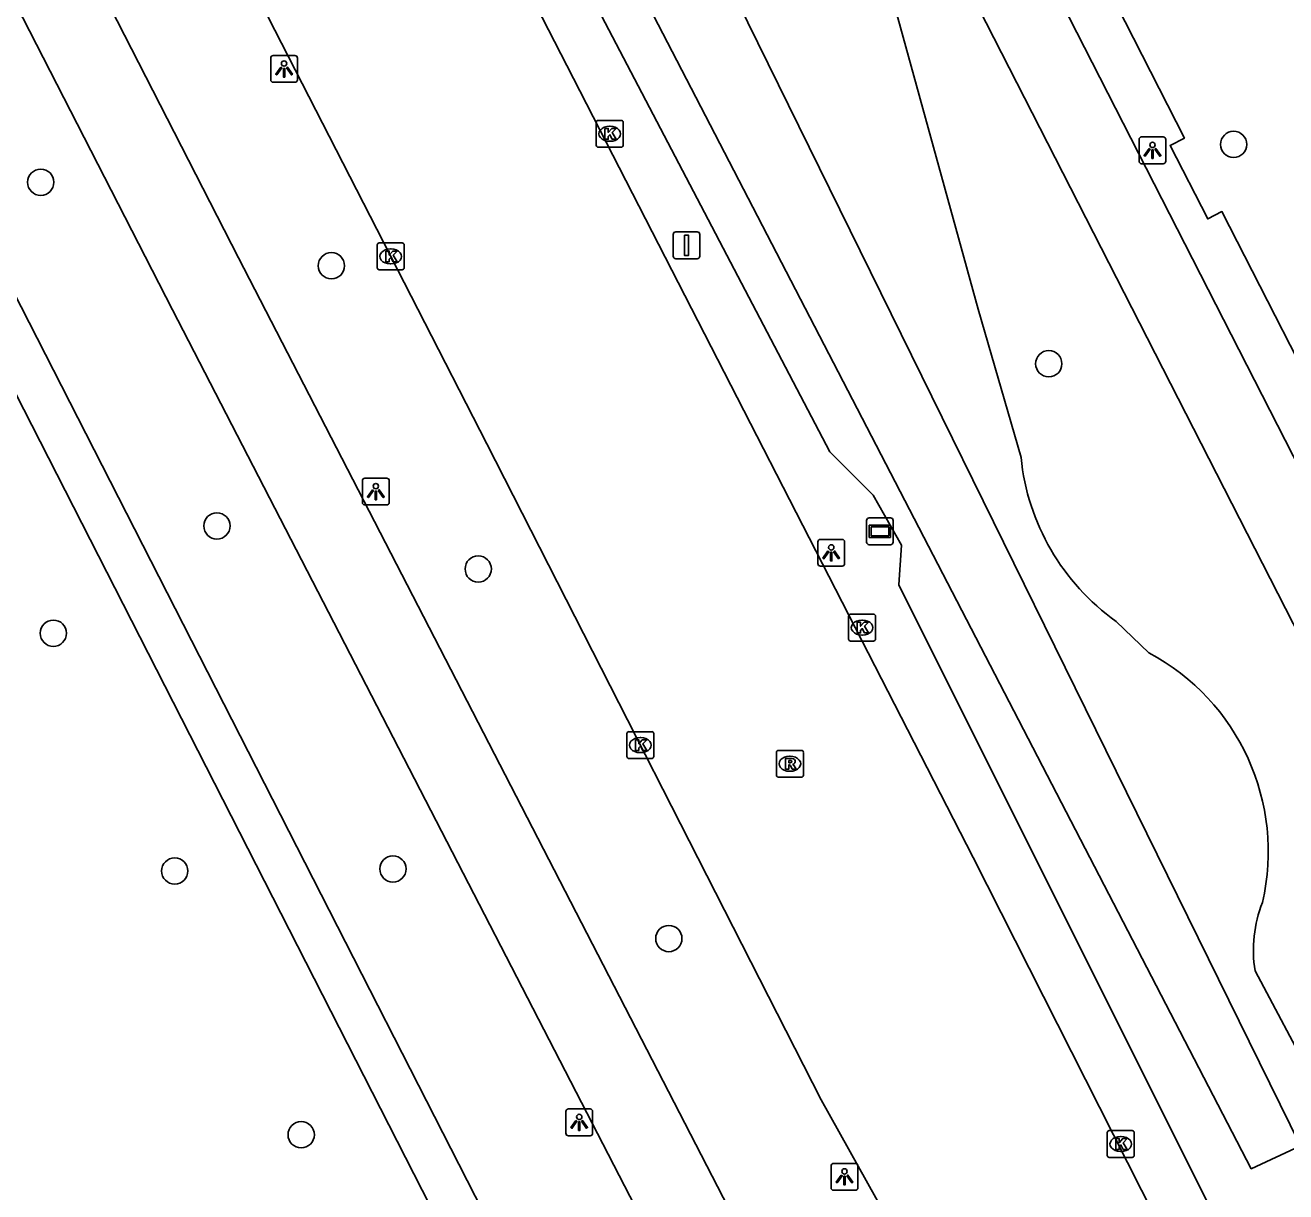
# Model space of a CAD drawing. Extents: x 159353 to 160616, y 385893 to 387321.
# Drawn here: x 159783.46 to 159830.37, y 386467.15 to 386510.56 of the extents above; entities that cross this region are included whole.
import ezdxf

# ---------------------------------------------------------------- set-up
doc = ezdxf.new("R2010")
doc.units = 0
for name, color, linetype in [('IMGEO_Berm_groen', 7, 'Continuous'), ('IMGEO_Boom', 7, 'Continuous'), ('IMGEO_Fietspad_gesloten', 7, 'Continuous'), ('IMGEO_Kolk', 7, 'Continuous'), ('IMGEO_Lichtpunt', 7, 'Continuous'), ('IMGEO_Reclamebord', 7, 'Continuous'), ('IMGEO_Rijbaan_lokaal_gesloten', 7, 'Continuous'), ('IMGEO_Rioolput', 7, 'Continuous'), ('IMGEO_Verkeersbordpaal', 7, 'Continuous'), ('IMGEO_Voetpad_open', 7, 'Continuous'), ('IMGEO_Waterloop', 7, 'Continuous')]:
    doc.layers.add(name, color=color, linetype=linetype)

msp = doc.modelspace()

# ---------------------------------------------------------------- linework, layer by layer
at = {"layer": 'IMGEO_Berm_groen'}
for points in [[(159784.079, 386551.883), (159805.042, 386510.645), (159813.407, 386494.686), (159815.016, 386493.069), (159816.072, 386491.213), (159815.971, 386489.731), (159828.529, 386464.624)], [(159820.518, 386494.476), (159818.917, 386499.989), (159815.5, 386512.422)], [(159825.279, 386487.208), (159824.055, 386488.377)], [(159833.52, 386467.281), (159829.228, 386475.37)]]:
    msp.add_lwpolyline(points, dxfattribs=at)
for centre, radius, start, end in [((159829.02, 386495.332), 8.545, 185.7464, 234.4752), ((159821.319, 386479.8), 8.4, 347.0452, 61.8715), ((159833.955, 386476.145), 4.79, 158.2804, 189.3059)]:
    msp.add_arc(centre, radius, start, end, dxfattribs=at)
at = {"layer": 'IMGEO_Boom'}
for centre in [(159828.431, 386506.124), (159784.035, 386504.716), (159794.853, 386501.611), (159821.551, 386497.963), (159790.592, 386491.928), (159800.317, 386490.326), (159784.505, 386487.936), (159789.023, 386479.089), (159797.143, 386479.164), (159807.41, 386476.575), (159793.729, 386469.275)]:
    msp.add_circle(centre, 0.489, dxfattribs=at)
at = {"layer": 'IMGEO_Fietspad_gesloten'}
for points in [[(159796.629, 386554.856), (159841.226, 386467.6)], [(159802.183, 386550.232), (159848.46, 386459.683)], [(159815.706, 386454.772), (159791.399, 386501.905), (159767.766, 386548.049)], [(159812.971, 386453.414), (159788.945, 386499.974), (159768.932, 386538.992)]]:
    msp.add_lwpolyline(points, dxfattribs=at)
at = {"layer": 'IMGEO_Kolk'}
for p, q in [((159804.711, 386506.093), (159804.711, 386506.945)), ((159804.786, 386507.019), (159805.638, 386507.019)), ((159805.199, 386506.799), (159805.224, 386506.799)), ((159805.712, 386506.945), (159805.712, 386506.093)), ((159805.222, 386506.239), (159805.197, 386506.239)), ((159805.638, 386506.019), (159804.786, 386506.019)), ((159796.56, 386501.532), (159796.56, 386502.384)), ((159796.635, 386502.458), (159797.487, 386502.458)), ((159797.561, 386502.384), (159797.561, 386501.532)), ((159797.048, 386502.238), (159797.073, 386502.238)), ((159797.487, 386501.458), (159796.635, 386501.458)), ((159797.071, 386501.678), (159797.046, 386501.678)), ((159814.102, 386487.719), (159814.102, 386488.571)), ((159814.177, 386488.645), (159815.029, 386488.645)), ((159814.59, 386488.425), (159814.615, 386488.425)), ((159815.103, 386488.571), (159815.103, 386487.719)), ((159814.613, 386487.865), (159814.588, 386487.865)), ((159815.029, 386487.645), (159814.177, 386487.645)), ((159805.85, 386483.347), (159805.85, 386484.199)), ((159805.925, 386484.273), (159806.777, 386484.273)), ((159806.851, 386484.199), (159806.851, 386483.347)), ((159806.338, 386484.053), (159806.363, 386484.053)), ((159806.777, 386483.273), (159805.925, 386483.273)), ((159806.361, 386483.493), (159806.336, 386483.493)), ((159823.729, 386468.504), (159823.729, 386469.356)), ((159823.804, 386469.43), (159824.656, 386469.43)), ((159824.217, 386469.21), (159824.242, 386469.21)), ((159824.73, 386469.356), (159824.73, 386468.504)), ((159824.24, 386468.65), (159824.215, 386468.65)), ((159824.656, 386468.43), (159823.804, 386468.43))]:
    msp.add_line(p, q, dxfattribs=at)
for points in [[(159804.711, 386506.093), (159804.711, 386506.945)], [(159804.786, 386507.019), (159805.638, 386507.019)], [(159805.032, 386506.719), (159805.155, 386506.719), (159805.155, 386506.568), (159805.285, 386506.719), (159805.449, 386506.719), (159805.303, 386506.568), (159805.456, 386506.319), (159805.304, 386506.319), (159805.219, 386506.483), (159805.155, 386506.416), (159805.155, 386506.319), (159805.032, 386506.319), (159805.032, 386506.719)], [(159805.712, 386506.945), (159805.712, 386506.093)], [(159805.638, 386506.019), (159804.786, 386506.019)], [(159796.56, 386501.532), (159796.56, 386502.384)], [(159796.635, 386502.458), (159797.487, 386502.458)], [(159797.561, 386502.384), (159797.561, 386501.532)], [(159796.881, 386502.158), (159797.004, 386502.158), (159797.004, 386502.007), (159797.134, 386502.158), (159797.298, 386502.158), (159797.152, 386502.007), (159797.305, 386501.758), (159797.153, 386501.758), (159797.068, 386501.922), (159797.004, 386501.855), (159797.004, 386501.758), (159796.881, 386501.758), (159796.881, 386502.158)], [(159797.487, 386501.458), (159796.635, 386501.458)], [(159814.102, 386487.719), (159814.102, 386488.571)], [(159814.177, 386488.645), (159815.029, 386488.645)], [(159814.423, 386488.345), (159814.546, 386488.345), (159814.546, 386488.194), (159814.676, 386488.345), (159814.84, 386488.345), (159814.694, 386488.194), (159814.847, 386487.945), (159814.695, 386487.945), (159814.61, 386488.109), (159814.546, 386488.042), (159814.546, 386487.945), (159814.423, 386487.945), (159814.423, 386488.345)], [(159815.103, 386488.571), (159815.103, 386487.719)], [(159815.029, 386487.645), (159814.177, 386487.645)], [(159805.85, 386483.347), (159805.85, 386484.199)], [(159805.925, 386484.273), (159806.777, 386484.273)], [(159806.851, 386484.199), (159806.851, 386483.347)], [(159806.171, 386483.973), (159806.294, 386483.973), (159806.294, 386483.822), (159806.424, 386483.973), (159806.588, 386483.973), (159806.442, 386483.822), (159806.595, 386483.573), (159806.443, 386483.573), (159806.358, 386483.737), (159806.294, 386483.67), (159806.294, 386483.573), (159806.171, 386483.573), (159806.171, 386483.973)], [(159806.777, 386483.273), (159805.925, 386483.273)], [(159823.729, 386468.504), (159823.729, 386469.356)], [(159823.804, 386469.43), (159824.656, 386469.43)], [(159824.05, 386469.13), (159824.173, 386469.13), (159824.173, 386468.979), (159824.303, 386469.13), (159824.467, 386469.13), (159824.321, 386468.979), (159824.474, 386468.73), (159824.322, 386468.73), (159824.237, 386468.894), (159824.173, 386468.827), (159824.173, 386468.73), (159824.05, 386468.73), (159824.05, 386469.13)], [(159824.73, 386469.356), (159824.73, 386468.504)], [(159824.656, 386468.43), (159823.804, 386468.43)]]:
    msp.add_lwpolyline(points, dxfattribs=at)
for centre, start, end in [((159804.788, 386506.943), 91.552, 178.448), ((159804.788, 386506.943), 91.552, 178.448), ((159805.636, 386506.943), 1.552, 88.448), ((159805.636, 386506.943), 1.552, 88.448), ((159804.788, 386506.095), 181.552, 268.448), ((159804.788, 386506.095), 181.552, 268.448), ((159805.636, 386506.095), 271.552, 358.448), ((159805.636, 386506.095), 271.552, 358.448), ((159796.637, 386502.382), 91.552, 178.448), ((159796.637, 386502.382), 91.552, 178.448), ((159797.485, 386502.382), 1.552, 88.448), ((159797.485, 386502.382), 1.552, 88.448), ((159796.637, 386501.534), 181.552, 268.448), ((159796.637, 386501.534), 181.552, 268.448), ((159797.485, 386501.534), 271.552, 358.448), ((159797.485, 386501.534), 271.552, 358.448), ((159814.179, 386488.569), 91.552, 178.448), ((159814.179, 386488.569), 91.552, 178.448), ((159815.027, 386488.569), 1.552, 88.448), ((159815.027, 386488.569), 1.552, 88.448), ((159814.179, 386487.721), 181.552, 268.448), ((159814.179, 386487.721), 181.552, 268.448), ((159815.027, 386487.721), 271.552, 358.448), ((159815.027, 386487.721), 271.552, 358.448), ((159805.927, 386484.197), 91.552, 178.448), ((159805.927, 386484.197), 91.552, 178.448), ((159806.775, 386484.197), 1.552, 88.448), ((159806.775, 386484.197), 1.552, 88.448), ((159805.927, 386483.349), 181.552, 268.448), ((159805.927, 386483.349), 181.552, 268.448), ((159806.775, 386483.349), 271.552, 358.448), ((159806.775, 386483.349), 271.552, 358.448), ((159823.806, 386469.354), 91.552, 178.448), ((159823.806, 386469.354), 91.552, 178.448), ((159824.654, 386469.354), 1.552, 88.448), ((159824.654, 386469.354), 1.552, 88.448), ((159823.806, 386468.506), 181.552, 268.448), ((159823.806, 386468.506), 181.552, 268.448), ((159824.654, 386468.506), 271.552, 358.448), ((159824.654, 386468.506), 271.552, 358.448)]:
    msp.add_arc(centre, 0.0765, start, end, dxfattribs=at)
for centre, major_axis, ratio, start_param, end_param in [((159805.198, 386506.519), (-0.387, 0.002), 0.722429, 4.712389, 7.853982), ((159805.223, 386506.519), (-0.39, 0.002), 0.717154, 1.570796, 4.712389), ((159797.047, 386501.958), (-0.387, 0.002), 0.722429, 4.712389, 7.853982), ((159797.072, 386501.958), (-0.39, 0.002), 0.717154, 1.570796, 4.712389), ((159814.589, 386488.145), (-0.387, 0.002), 0.722429, 4.712389, 7.853982), ((159814.614, 386488.145), (-0.39, 0.002), 0.717154, 1.570796, 4.712389), ((159806.337, 386483.773), (-0.387, 0.002), 0.722429, 4.712389, 7.853982), ((159806.362, 386483.773), (-0.39, 0.002), 0.717154, 1.570796, 4.712389), ((159824.216, 386468.93), (-0.387, 0.002), 0.722429, 4.712389, 7.853982), ((159824.241, 386468.93), (-0.39, 0.002), 0.717154, 1.570796, 4.712389)]:
    msp.add_ellipse(centre, major_axis=major_axis, ratio=ratio, start_param=start_param, end_param=end_param, dxfattribs=at)
at = {"layer": 'IMGEO_Lichtpunt'}
for p, q in [((159793.496, 386509.432), (159792.688, 386509.432)), ((159793.496, 386509.432), (159792.688, 386509.432)), ((159792.594, 386509.337), (159792.594, 386508.53)), ((159792.594, 386509.337), (159792.594, 386508.53)), ((159793.59, 386508.53), (159793.59, 386509.337)), ((159793.59, 386508.53), (159793.59, 386509.337)), ((159792.688, 386508.436), (159793.496, 386508.436)), ((159792.688, 386508.436), (159793.496, 386508.436)), ((159824.911, 386506.308), (159824.911, 386505.501)), ((159824.911, 386506.308), (159824.911, 386505.501)), ((159825.813, 386506.403), (159825.005, 386506.403)), ((159825.813, 386506.403), (159825.005, 386506.403)), ((159825.907, 386505.501), (159825.907, 386506.308)), ((159825.907, 386505.501), (159825.907, 386506.308)), ((159825.005, 386505.407), (159825.813, 386505.407)), ((159825.005, 386505.407), (159825.813, 386505.407)), ((159796.008, 386493.61), (159796.008, 386492.803)), ((159796.008, 386493.61), (159796.008, 386492.803)), ((159796.91, 386493.705), (159796.102, 386493.705)), ((159796.91, 386493.705), (159796.102, 386493.705)), ((159797.004, 386492.803), (159797.004, 386493.61)), ((159797.004, 386492.803), (159797.004, 386493.61)), ((159796.102, 386492.709), (159796.91, 386492.709)), ((159796.102, 386492.709), (159796.91, 386492.709)), ((159812.957, 386491.333), (159812.957, 386490.526)), ((159812.957, 386491.333), (159812.957, 386490.526)), ((159813.859, 386491.428), (159813.051, 386491.428)), ((159813.859, 386491.428), (159813.051, 386491.428)), ((159813.953, 386490.526), (159813.953, 386491.333)), ((159813.953, 386490.526), (159813.953, 386491.333)), ((159813.051, 386490.432), (159813.859, 386490.432)), ((159813.051, 386490.432), (159813.859, 386490.432)), ((159803.577, 386470.139), (159803.577, 386469.332)), ((159803.577, 386470.139), (159803.577, 386469.332)), ((159804.479, 386470.234), (159803.671, 386470.234)), ((159804.479, 386470.234), (159803.671, 386470.234)), ((159804.573, 386469.332), (159804.573, 386470.139)), ((159804.573, 386469.332), (159804.573, 386470.139)), ((159803.671, 386469.238), (159804.479, 386469.238)), ((159803.671, 386469.238), (159804.479, 386469.238)), ((159814.352, 386468.207), (159813.544, 386468.207)), ((159814.352, 386468.207), (159813.544, 386468.207)), ((159813.45, 386468.112), (159813.45, 386467.305)), ((159813.45, 386468.112), (159813.45, 386467.305)), ((159814.446, 386467.305), (159814.446, 386468.112)), ((159814.446, 386467.305), (159814.446, 386468.112)), ((159813.544, 386467.211), (159814.352, 386467.211)), ((159813.544, 386467.211), (159814.352, 386467.211))]:
    msp.add_line(p, q, dxfattribs=at)
for points in [[(159792.968, 386509.001), (159793.007, 386508.973), (159792.819, 386508.711), (159792.781, 386508.738), (159792.968, 386509.001)], [(159793.07, 386508.953), (159793.117, 386508.953), (159793.117, 386508.631), (159793.07, 386508.631), (159793.07, 386508.953)], [(159793.18, 386508.973), (159793.218, 386509), (159793.405, 386508.738), (159793.366, 386508.71), (159793.18, 386508.973)], [(159825.285, 386505.972), (159825.324, 386505.944), (159825.136, 386505.682), (159825.098, 386505.709), (159825.285, 386505.972)], [(159825.387, 386505.924), (159825.434, 386505.924), (159825.434, 386505.602), (159825.387, 386505.602), (159825.387, 386505.924)], [(159825.497, 386505.944), (159825.535, 386505.971), (159825.722, 386505.709), (159825.683, 386505.681), (159825.497, 386505.944)], [(159796.382, 386493.274), (159796.421, 386493.246), (159796.233, 386492.984), (159796.195, 386493.011), (159796.382, 386493.274)], [(159796.484, 386493.226), (159796.531, 386493.226), (159796.531, 386492.904), (159796.484, 386492.904), (159796.484, 386493.226)], [(159796.594, 386493.246), (159796.632, 386493.273), (159796.819, 386493.011), (159796.78, 386492.983), (159796.594, 386493.246)], [(159813.331, 386490.997), (159813.37, 386490.969), (159813.182, 386490.707), (159813.144, 386490.734), (159813.331, 386490.997)], [(159813.433, 386490.949), (159813.48, 386490.949), (159813.48, 386490.627), (159813.433, 386490.627), (159813.433, 386490.949)], [(159813.543, 386490.969), (159813.581, 386490.996), (159813.768, 386490.734), (159813.729, 386490.706), (159813.543, 386490.969)], [(159803.951, 386469.803), (159803.99, 386469.775), (159803.802, 386469.513), (159803.764, 386469.54), (159803.951, 386469.803)], [(159804.053, 386469.755), (159804.1, 386469.755), (159804.1, 386469.433), (159804.053, 386469.433), (159804.053, 386469.755)], [(159804.163, 386469.775), (159804.201, 386469.802), (159804.388, 386469.54), (159804.349, 386469.512), (159804.163, 386469.775)], [(159813.824, 386467.776), (159813.863, 386467.748), (159813.675, 386467.486), (159813.637, 386467.513), (159813.824, 386467.776)], [(159813.926, 386467.728), (159813.973, 386467.728), (159813.973, 386467.406), (159813.926, 386467.406), (159813.926, 386467.728)], [(159814.036, 386467.748), (159814.074, 386467.775), (159814.261, 386467.513), (159814.222, 386467.485), (159814.036, 386467.748)]]:
    msp.add_lwpolyline(points, dxfattribs=at)
for centre in [(159793.093, 386509.135), (159825.41, 386506.106), (159796.507, 386493.408), (159813.456, 386491.131), (159804.076, 386469.937), (159813.949, 386467.91)]:
    msp.add_circle(centre, 0.0994, dxfattribs=at)
for centre, start, end in [((159792.688, 386509.337), 90, 180), ((159792.688, 386509.337), 90, 180), ((159793.496, 386509.337), 0, 90), ((159793.496, 386509.337), 0, 90), ((159792.688, 386508.53), 180, 270), ((159792.688, 386508.53), 180, 270), ((159793.496, 386508.53), 270, 0), ((159793.496, 386508.53), 270, 360), ((159825.005, 386506.308), 90, 180), ((159825.005, 386506.308), 90, 180), ((159825.813, 386506.308), 0, 90), ((159825.813, 386506.308), 0, 90), ((159825.005, 386505.501), 180, 270), ((159825.005, 386505.501), 180, 270), ((159825.813, 386505.501), 270, 0), ((159825.813, 386505.501), 270, 360), ((159796.102, 386493.61), 90, 180), ((159796.102, 386493.61), 90, 180), ((159796.91, 386493.61), 0, 90), ((159796.91, 386493.61), 0, 90), ((159796.102, 386492.803), 180, 270), ((159796.102, 386492.803), 180, 270), ((159796.91, 386492.803), 270, 0), ((159796.91, 386492.803), 270, 360), ((159813.051, 386491.333), 90, 180), ((159813.051, 386491.333), 90, 180), ((159813.859, 386491.333), 0, 90), ((159813.859, 386491.333), 0, 90), ((159813.051, 386490.526), 180, 270), ((159813.051, 386490.526), 180, 270), ((159813.859, 386490.526), 270, 0), ((159813.859, 386490.526), 270, 360), ((159803.671, 386470.139), 90, 180), ((159803.671, 386470.139), 90, 180), ((159804.479, 386470.139), 0, 90), ((159804.479, 386470.139), 0, 90), ((159803.671, 386469.332), 180, 270), ((159803.671, 386469.332), 180, 270), ((159804.479, 386469.332), 270, 0), ((159804.479, 386469.332), 270, 360), ((159813.544, 386468.112), 90, 180), ((159813.544, 386468.112), 90, 180), ((159814.352, 386468.112), 0, 90), ((159814.352, 386468.112), 0, 90), ((159813.544, 386467.305), 180, 270), ((159813.544, 386467.305), 180, 270), ((159814.352, 386467.305), 270, 0), ((159814.352, 386467.305), 270, 360)]:
    msp.add_arc(centre, 0.0946, start, end, dxfattribs=at)
at = {"layer": 'IMGEO_Reclamebord'}
for p, q in [((159814.769, 386491.33), (159814.769, 386492.13)), ((159814.769, 386492.13), (159814.769, 386491.33)), ((159814.869, 386492.23), (159815.659, 386492.23)), ((159815.659, 386492.23), (159814.869, 386492.23)), ((159815.759, 386492.13), (159815.759, 386491.33)), ((159815.759, 386491.33), (159815.759, 386492.13)), ((159815.659, 386491.23), (159814.869, 386491.23)), ((159814.869, 386491.23), (159815.659, 386491.23))]:
    msp.add_line(p, q, dxfattribs=at)
for points in [[(159814.87, 386491.962), (159815.658, 386491.962), (159815.658, 386491.498), (159814.87, 386491.498), (159814.87, 386491.962)], [(159814.935, 386491.897), (159814.935, 386491.563), (159815.593, 386491.563), (159815.593, 386491.897), (159814.935, 386491.897)]]:
    msp.add_lwpolyline(points, dxfattribs=at)
for centre, start, end in [((159814.869, 386492.13), 90, 180), ((159814.869, 386492.13), 90, 180), ((159815.659, 386492.13), 0, 90), ((159815.659, 386492.13), 360, 90), ((159814.869, 386491.33), 180, 270), ((159814.869, 386491.33), 180, 270), ((159815.659, 386491.33), 270, 0), ((159815.659, 386491.33), 270, 0)]:
    msp.add_arc(centre, 0.1, start, end, dxfattribs=at)
at = {"layer": 'IMGEO_Rijbaan_lokaal_gesloten'}
for points in [[(159828.146, 386461.016), (159818.737, 386479.588), (159803.611, 386509.06), (159794.04, 386527.707), (159778.839, 386557.281)], [(159770.939, 386553.145), (159775.227, 386544.663), (159788.695, 386518.297), (159798.065, 386500), (159800.637, 386494.977), (159813.085, 386470.573), (159815.835, 386465.634), (159820.176, 386457.104)]]:
    msp.add_lwpolyline(points, dxfattribs=at)
at = {"layer": 'IMGEO_Rioolput'}
for p, q in [((159811.416, 386482.652), (159811.416, 386483.504)), ((159811.491, 386483.578), (159812.343, 386483.578)), ((159811.904, 386483.358), (159811.929, 386483.358)), ((159812.417, 386483.504), (159812.417, 386482.652)), ((159811.927, 386482.798), (159811.902, 386482.798)), ((159812.343, 386482.578), (159811.491, 386482.578))]:
    msp.add_line(p, q, dxfattribs=at)
for points in [[(159811.416, 386482.652), (159811.416, 386483.504)], [(159811.491, 386483.578), (159812.343, 386483.578)], [(159812.005, 386483.276), (159811.753, 386483.278), (159811.753, 386482.878)], [(159811.931, 386483.197), (159811.877, 386483.197), (159811.877, 386483.116)], [(159812.417, 386483.504), (159812.417, 386482.652)], [(159811.753, 386482.878), (159811.877, 386482.878), (159811.877, 386483.04), (159811.888, 386483.04)], [(159811.877, 386483.116), (159811.929, 386483.116)], [(159811.935, 386483.011), (159812.006, 386482.878), (159812.146, 386482.878), (159812.081, 386483.004)], [(159812.343, 386482.578), (159811.491, 386482.578)]]:
    msp.add_lwpolyline(points, dxfattribs=at)
for centre, radius, start, end in [((159811.493, 386483.502), 0.0765, 91.552, 178.448), ((159811.493, 386483.502), 0.0765, 91.552, 178.448), ((159811.937, 386483.101), 0.0964, 77.0061, 93.1865), ((159811.951, 386483.158), 0.0378, 276.6634, 79.6772), ((159812.004, 386483.166), 0.109, 350.3612, 89.416), ((159812.002, 386483.166), 0.112, 277.5842, 350.9817), ((159812.341, 386483.502), 0.0765, 1.552, 88.448), ((159812.341, 386483.502), 0.0765, 1.552, 88.448), ((159811.887, 386482.987), 0.0533, 26.0293, 88.6989), ((159811.913, 386483.305), 0.19, 274.7715, 282.9687), ((159811.986, 386482.951), 0.108, 29.5134, 73.7905), ((159811.493, 386482.654), 0.0765, 181.552, 268.448), ((159811.493, 386482.654), 0.0765, 181.552, 268.448), ((159812.341, 386482.654), 0.0765, 271.552, 358.448), ((159812.341, 386482.654), 0.0765, 271.552, 358.448)]:
    msp.add_arc(centre, radius, start, end, dxfattribs=at)
for centre, major_axis, ratio, start_param, end_param in [((159811.903, 386483.078), (-0.387, 0.002), 0.722429, 4.712389, 7.853982), ((159811.928, 386483.078), (-0.39, 0.002), 0.717154, 1.570796, 4.712389)]:
    msp.add_ellipse(centre, major_axis=major_axis, ratio=ratio, start_param=start_param, end_param=end_param, dxfattribs=at)
at = {"layer": 'IMGEO_Verkeersbordpaal'}
for p, q in [((159807.673, 386502.871), (159808.463, 386502.871)), ((159808.463, 386502.871), (159807.673, 386502.871)), ((159807.573, 386501.971), (159807.573, 386502.771)), ((159807.573, 386502.771), (159807.573, 386501.971)), ((159808.563, 386502.771), (159808.563, 386501.971)), ((159808.563, 386501.971), (159808.563, 386502.771)), ((159808.463, 386501.871), (159807.673, 386501.871)), ((159807.673, 386501.871), (159808.463, 386501.871))]:
    msp.add_line(p, q, dxfattribs=at)
msp.add_lwpolyline([(159807.993, 386502.746), (159808.143, 386502.746), (159808.143, 386501.996), (159807.993, 386501.996), (159807.993, 386502.746)], dxfattribs=at)
for centre, start, end in [((159807.673, 386502.771), 90, 180), ((159807.673, 386502.771), 90, 180), ((159808.463, 386502.771), 0, 90), ((159808.463, 386502.771), 360, 90), ((159807.673, 386501.971), 180, 270), ((159807.673, 386501.971), 180, 270), ((159808.463, 386501.971), 270, 0), ((159808.463, 386501.971), 270, 0)]:
    msp.add_arc(centre, 0.1, start, end, dxfattribs=at)
at = {"layer": 'IMGEO_Voetpad_open'}
for points in [[(159844.729, 386469.586), (159844.081, 386470.841), (159844.614, 386471.116), (159839.654, 386480.819), (159839.112, 386480.567), (159837.779, 386483.146), (159838.333, 386483.403), (159833.84, 386492.19), (159833.307, 386491.911), (159832.002, 386494.501), (159832.52, 386494.772), (159827.995, 386503.622), (159827.47, 386503.353), (159826.068, 386506.09), (159826.596, 386506.36), (159802.27, 386554.059)], [(159764.277, 386537.334), (159808.35, 386451.022), (159812.971, 386453.414)], [(159763.305, 386535.626), (159806.88, 386450.267)]]:
    msp.add_lwpolyline(points, dxfattribs=at)
at = {"layer": 'IMGEO_Waterloop'}
msp.add_lwpolyline([(159785.638, 386551.837), (159829.084, 386468.007), (159830.914, 386468.859), (159808.446, 386514.561), (159787.34, 386552.773), (159785.638, 386551.837)], dxfattribs=at)

doc.saveas('drawing.dxf')
